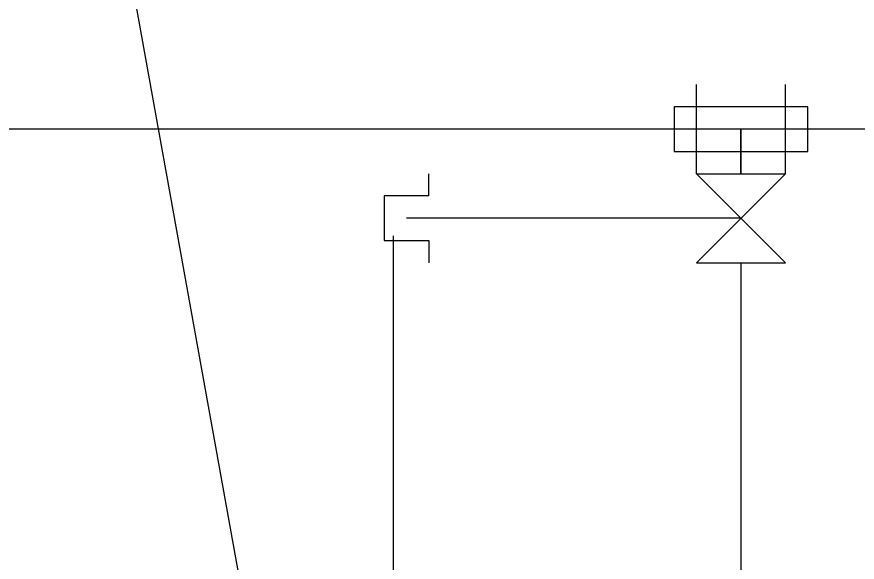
# Model space of a CAD drawing. Extents: x -264205 to -263659, y -1242401 to -1242060.
# Drawn here: x -263871.577 to -263866.866, y -1242085.065 to -1242082.011 of the extents above; entities that cross this region are included whole.
import ezdxf

# ---------------------------------------------------------------- set-up
doc = ezdxf.new("R2010")
doc.units = 0
doc.layers.add('OSI_STAVBY_KFA', color=7, linetype='Continuous')
doc.layers.add('SITUACIA_DSP_2D', color=7, linetype='Continuous')

msp = doc.modelspace()

# ---------------------------------------------------------------- linework, layer by layer
at = {"layer": 'OSI_STAVBY_KFA'}
for q in [(-263869.4678, -1242083.2372), (-263869.4678, -1242246.7072)]:
    msp.add_line((-263869.4678, -1242083.2372), q, dxfattribs=at)
at = {"layer": 'SITUACIA_DSP_2D'}
for p, q in [((-263869.8811, -1242087.6334), (-263871.0197, -1242081.332)), ((-263867.7678, -1242082.8898), (-263867.7678, -1242082.3898)), ((-263867.2678, -1242082.8898), (-263867.2678, -1242082.3898)), ((-263867.1428, -1242082.5148), (-263867.8928, -1242082.5148)), ((-263867.8928, -1242082.5148), (-263867.8928, -1242082.7648)), ((-263867.1428, -1242082.7648), (-263867.1428, -1242082.5148)), ((-263788.1428, -1242082.6399), (-263924.1428, -1242082.6399)), ((-263867.5178, -1242082.6398), (-263867.5178, -1242082.8898)), ((-263867.5178, -1242082.8898), (-263867.5178, -1242082.6398)), ((-263867.8928, -1242082.7648), (-263867.1428, -1242082.7648)), ((-263869.2678, -1242083.0148), (-263869.2678, -1242082.8898)), ((-263867.2678, -1242082.8898), (-263867.7679, -1242083.3898)), ((-263867.7678, -1242082.8898), (-263867.2678, -1242082.8898)), ((-263867.2679, -1242083.3898), (-263867.7678, -1242082.8898)), ((-263869.2678, -1242083.0148), (-263869.5178, -1242083.0148)), ((-263869.5178, -1242083.0148), (-263869.5178, -1242083.2648)), ((-263867.5178, -1242083.1398), (-263869.3928, -1242083.1398)), ((-263869.5178, -1242083.2648), (-263869.2678, -1242083.2648)), ((-263869.2678, -1242083.2648), (-263869.2678, -1242083.3898)), ((-263867.7679, -1242083.3898), (-263867.2679, -1242083.3898)), ((-263867.5179, -1242083.3898), (-263867.5178, -1242093.0072))]:
    msp.add_line(p, q, dxfattribs=at)

doc.saveas('drawing.dxf')
